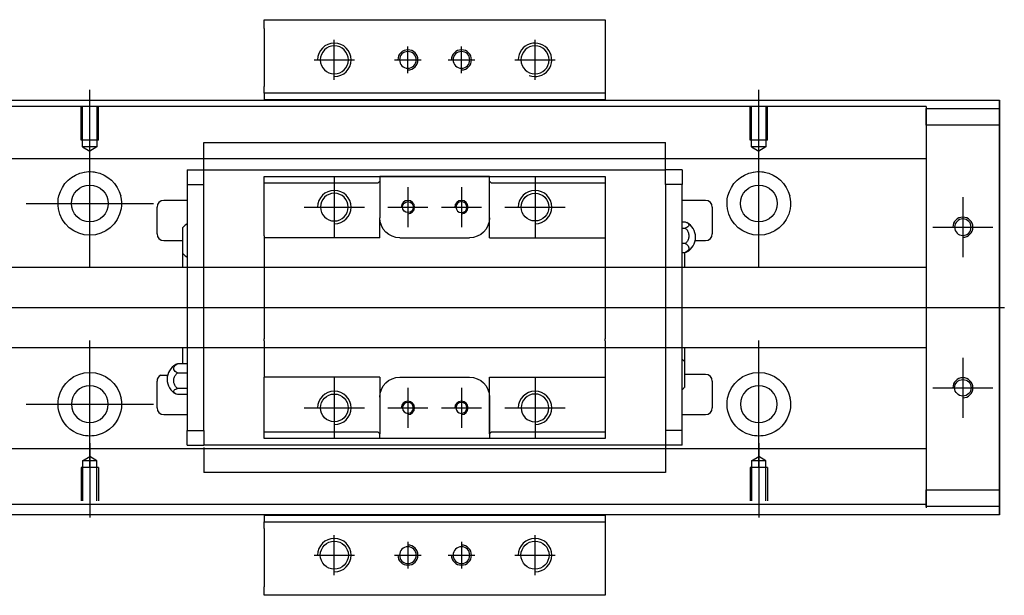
# Model space of a CAD drawing. Header units: millimetres. Extents: x -257 to 3135, y -1556 to 860.
# Tile 314 of 633: x 16 to 163, y -138 to -52. Entities that reach past the tile are written whole.
import ezdxf
from ezdxf.lldxf.tags import DXFTag

# ---------------------------------------------------------------- set-up
doc = ezdxf.new("R2010")
doc.units = ezdxf.units.MM
doc.layers.get('0').update_dxf_attribs({"linetype": 'CONTINUOUS'})
tags = doc.linetypes.add('DASHED', pattern=[25.72, 12.86, -12.86]).pattern_tags.tags
tags[6:7] = [DXFTag(74, 4), DXFTag(75, 0), DXFTag(340, '0'), DXFTag(46, 0.0), DXFTag(50, 0.0), DXFTag(44, 0.0), DXFTag(45, 0.0)]
tags[4:5] = [DXFTag(74, 4), DXFTag(75, 0), DXFTag(340, '0'), DXFTag(46, 0.0), DXFTag(50, 0.0), DXFTag(44, 0.0), DXFTag(45, 0.0)]

msp = doc.modelspace()

# ---------------------------------------------------------------- linework, layer by layer
at = {"linetype": 'Continuous'}
for p, q in [((52.19, -53.28), (52.19, -51.99)), ((52.19, -51.99), (103.19, -51.99)), ((103.19, -51.99), (103.19, -53.28)), ((52.19, -53.28), (52.19, -61.99)), ((103.19, -53.28), (103.19, -61.99)), ((52.19, -62.99), (52.19, -61.99)), ((103.19, -62.99), (52.19, -62.99)), ((52.19, -62.99), (52.19, -63.99)), ((103.19, -61.99), (103.19, -62.99)), ((103.19, -62.99), (103.19, -63.99)), ((-12.86, -63.99), (88.38, -63.99)), ((88.38, -63.99), (162.14, -63.99)), ((162.14, -64.49), (162.14, -63.99)), ((162.14, -63.99), (162.14, -63.99)), ((162.14, -63.99), (162.14, -64.99)), ((162.14, -68.55), (162.14, -64.49)), ((162.14, -64.99), (162.14, -124.99)), ((162.14, -65.24), (162.14, -67.74)), ((162.14, -65.24), (162.14, -65.24)), ((162.14, -65.24), (162.14, -65.24)), ((162.14, -65.24), (162.14, -69.05)), ((162.14, -69.05), (162.14, -65.24)), ((162.14, -65.24), (162.14, -69.05)), ((162.14, -67.74), (162.14, -66.24)), ((162.14, -69.05), (162.14, -66.24)), ((162.14, -67.74), (162.14, -122.24)), ((162.14, -122.24), (162.14, -67.74)), ((162.14, -68.55), (162.14, -68.55)), ((162.14, -78.55), (162.14, -68.55)), ((162.14, -78.55), (162.14, -78.55)), ((162.14, -86.55), (162.14, -78.55)), ((162.14, -86.55), (162.14, -86.55)), ((162.14, -102.55), (162.14, -86.55)), ((162.14, -102.55), (162.14, -102.55)), ((162.14, -110.55), (162.14, -102.55)), ((162.14, -110.55), (162.14, -110.55)), ((162.14, -120.55), (162.14, -110.55)), ((162.14, -120.55), (162.14, -120.55)), ((162.14, -125.49), (162.14, -120.55)), ((162.14, -120.93), (162.14, -124.74)), ((162.14, -123.74), (162.14, -120.93)), ((162.14, -120.93), (162.14, -124.74)), ((162.14, -124.74), (162.14, -120.93)), ((162.14, -123.74), (162.14, -122.24)), ((162.14, -122.24), (162.14, -124.74)), ((162.14, -124.74), (162.14, -124.74)), ((162.14, -124.74), (162.14, -124.74)), ((162.14, -124.99), (162.14, -125.99)), ((72.49, -125.99), (-12.86, -125.99)), ((52.19, -125.99), (52.19, -126.99)), ((162.14, -125.99), (72.49, -125.99)), ((103.19, -125.99), (103.19, -126.99)), ((162.14, -125.99), (162.14, -125.49)), ((162.14, -125.99), (162.14, -125.99)), ((52.19, -127.99), (52.19, -126.99)), ((52.19, -126.99), (103.19, -126.99)), ((52.19, -127.99), (52.19, -136.7)), ((103.19, -126.99), (103.19, -127.99)), ((103.19, -127.99), (103.19, -136.7)), ((52.19, -137.99), (52.19, -136.7)), ((103.19, -136.7), (103.19, -137.99)), ((103.19, -137.99), (52.19, -137.99))]:
    msp.add_line(p, q, dxfattribs=at)
for p, q in [((62.69, -60.99), (62.69, -54.99)), ((92.69, -60.99), (92.69, -54.99)), ((73.69, -59.99), (73.69, -55.99)), ((81.69, -59.99), (81.69, -55.99)), ((59.69, -57.99), (65.69, -57.99)), ((71.69, -57.99), (75.69, -57.99)), ((79.69, -57.99), (83.69, -57.99)), ((89.69, -57.99), (95.69, -57.99)), ((26.14, -73.61), (26.14, -62.49)), ((126.14, -73.61), (126.14, -62.49)), ((26.14, -88.96), (26.14, -69.91)), ((126.14, -88.96), (126.14, -69.91)), ((16.61, -79.44), (35.66, -79.44)), ((156.64, -78.49), (156.64, -87.49)), ((152.14, -82.99), (161.14, -82.99)), ((-62.86, -94.99), (80.43, -94.99)), ((80.43, -94.99), (162.84, -94.99)), ((26.14, -118.96), (26.14, -99.91)), ((126.14, -118.96), (126.14, -99.91)), ((156.64, -102.49), (156.64, -111.49)), ((36.77, -105.08), (37.77, -105.08)), ((152.14, -106.99), (161.14, -106.99)), ((16.61, -109.44), (35.66, -109.44)), ((26.14, -115.27), (26.14, -126.39)), ((126.14, -115.27), (126.14, -126.39)), ((62.69, -134.99), (62.69, -128.99)), ((92.69, -134.99), (92.69, -128.99)), ((73.69, -129.99), (73.69, -133.99)), ((81.69, -129.99), (81.69, -133.99)), ((59.69, -131.99), (65.69, -131.99)), ((71.69, -131.99), (75.69, -131.99)), ((79.69, -131.99), (83.69, -131.99)), ((89.69, -131.99), (95.69, -131.99))]:
    msp.add_line(p, q)
at = {"linetype": 'DASHED'}
for p, q in [((103.19, -63.94), (52.19, -63.94)), ((151.14, -72.77), (151.14, -73.77)), ((151.14, -73.77), (151.14, -75.31)), ((151.14, -75.31), (151.14, -78.87)), ((151.14, -78.87), (151.14, -80.79)), ((151.14, -80.79), (151.14, -84.49)), ((151.14, -105.49), (151.14, -109.09)), ((151.14, -109.09), (151.14, -111.01)), ((151.14, -111.01), (151.14, -114.57)), ((151.14, -114.57), (151.14, -116.11)), ((52.19, -126.04), (103.19, -126.04))]:
    msp.add_line(p, q, dxfattribs=at)
at = {"linetype": 'DASHED', "ltscale": 0.3}
for p, q in [((88.14, -64.94), (1.14, -64.94)), ((151.14, -64.94), (88.14, -64.94)), ((151.14, -64.94), (151.14, -65.24)), ((151.14, -65.24), (151.14, -65.44)), ((151.14, -65.24), (151.14, -67.74)), ((151.14, -67.74), (151.14, -65.24)), ((151.14, -65.24), (162.14, -65.24)), ((151.14, -65.44), (151.14, -66.44)), ((151.14, -66.44), (151.14, -72.77)), ((162.14, -67.74), (151.14, -67.74)), ((151.14, -67.74), (151.14, -122.24)), ((151.14, -72.77), (1.14, -72.77)), ((151.14, -88.99), (4.44, -88.99)), ((4.44, -100.99), (151.14, -100.99)), ((151.14, -116.11), (1.14, -116.11)), ((151.14, -116.11), (151.14, -117.11)), ((25.06, -117.89), (26.14, -117.27)), ((27.21, -117.89), (26.14, -117.27)), ((125.06, -117.89), (126.14, -117.27)), ((127.21, -117.89), (126.14, -117.27)), ((151.14, -117.11), (151.14, -123.44)), ((27.44, -118.89), (24.84, -118.89)), ((24.84, -118.89), (24.84, -123.89)), ((25.06, -117.89), (25.06, -123.89)), ((27.21, -117.89), (25.06, -117.89)), ((27.21, -123.89), (27.21, -117.89)), ((27.44, -118.89), (27.44, -123.89)), ((127.44, -118.89), (124.84, -118.89)), ((124.84, -118.89), (124.84, -123.89)), ((125.06, -117.89), (125.06, -123.89)), ((127.21, -117.89), (125.06, -117.89)), ((127.21, -123.89), (127.21, -117.89)), ((127.44, -118.89), (127.44, -123.89)), ((151.14, -122.24), (162.14, -122.24)), ((151.14, -122.24), (151.14, -124.74)), ((151.14, -124.74), (151.14, -122.24)), ((151.14, -123.44), (151.14, -124.44)), ((151.14, -124.44), (1.14, -124.44)), ((151.14, -124.44), (151.14, -124.74)), ((151.14, -124.74), (151.14, -124.94)), ((162.14, -124.74), (151.14, -124.74))]:
    msp.add_line(p, q, dxfattribs=at)
at = {"linetype": 'DASHED', "ltscale": 0.1}
for p, q in [((24.84, -69.99), (24.84, -64.99)), ((25.06, -70.99), (25.06, -64.99)), ((27.21, -64.99), (27.21, -70.99)), ((27.44, -69.99), (27.44, -64.99)), ((124.84, -69.99), (124.84, -64.99)), ((125.06, -70.99), (125.06, -64.99)), ((127.21, -64.99), (127.21, -70.99)), ((127.44, -69.99), (127.44, -64.99)), ((27.44, -69.99), (24.84, -69.99)), ((127.44, -69.99), (124.84, -69.99)), ((27.21, -70.99), (25.06, -70.99)), ((25.06, -70.99), (26.14, -71.61)), ((27.21, -70.99), (26.14, -71.61)), ((127.21, -70.99), (125.06, -70.99)), ((125.06, -70.99), (126.14, -71.61)), ((127.21, -70.99), (126.14, -71.61))]:
    msp.add_line(p, q, dxfattribs=at)
at = {"linetype": 'DASHED', "ltscale": 0.5}
for p, q in [((43.19, -70.38), (43.19, -70.33)), ((43.19, -70.51), (43.19, -70.38)), ((112.19, -70.38), (43.19, -70.38)), ((43.19, -74.09), (43.19, -70.51)), ((112.19, -70.38), (112.19, -70.33)), ((112.19, -70.51), (112.19, -70.38)), ((112.19, -74.09), (112.19, -70.51)), ((40.69, -74.42), (40.69, -76.62)), ((40.69, -74.42), (43.19, -74.42)), ((43.19, -74.42), (43.19, -74.09)), ((43.19, -75.42), (43.19, -74.42)), ((43.19, -74.42), (112.19, -74.42)), ((43.19, -74.52), (43.19, -74.52)), ((112.19, -74.42), (112.19, -74.09)), ((114.69, -74.42), (112.19, -74.42)), ((112.19, -75.42), (112.19, -74.42)), ((112.19, -74.52), (112.19, -74.52)), ((114.69, -74.42), (114.69, -76.62)), ((43.19, -76.62), (43.19, -75.42)), ((52.19, -76.42), (52.19, -75.42)), ((52.19, -84.29), (52.19, -76.42)), ((69.19, -76.42), (52.19, -76.42)), ((62.69, -75.49), (62.69, -84.49)), ((69.19, -76.42), (69.49, -76.12)), ((69.49, -75.42), (69.49, -76.12)), ((85.89, -75.42), (69.49, -75.42)), ((69.49, -76.12), (69.49, -81.59)), ((69.58, -75.42), (85.8, -75.42)), ((85.89, -76.12), (85.89, -75.42)), ((85.89, -76.12), (86.19, -76.42)), ((85.89, -84.59), (85.89, -76.12)), ((85.89, -81.59), (85.89, -76.12)), ((103.19, -76.42), (86.19, -76.42)), ((92.69, -75.49), (92.69, -84.49)), ((103.19, -75.42), (103.19, -76.42)), ((103.19, -76.42), (103.19, -84.29)), ((112.19, -76.62), (112.19, -75.42)), ((40.69, -76.62), (43.19, -76.62)), ((40.69, -76.62), (40.69, -113.36)), ((43.19, -77.1), (43.19, -76.62)), ((43.19, -77.09), (43.19, -76.66)), ((43.19, -112.88), (43.19, -77.09)), ((73.69, -76.99), (73.69, -82.99)), ((81.69, -76.99), (81.69, -82.99)), ((114.69, -76.62), (112.19, -76.62)), ((112.19, -76.62), (112.19, -77.1)), ((112.19, -76.66), (112.19, -77.09)), ((112.19, -77.09), (112.19, -112.88)), ((114.69, -113.36), (114.69, -76.62)), ((40.69, -78.99), (37.19, -78.99)), ((118.19, -78.99), (114.69, -78.99)), ((36.19, -83.99), (36.19, -79.99)), ((58.19, -79.99), (67.19, -79.99)), ((70.69, -79.99), (76.69, -79.99)), ((78.69, -79.99), (84.69, -79.99)), ((88.19, -79.99), (97.19, -79.99)), ((119.19, -79.99), (119.19, -83.99)), ((69.49, -84.59), (69.49, -81.59)), ((114.69, -82.19), (115.15, -82.19)), ((40.04, -86.91), (40.04, -83.06)), ((114.69, -83.13), (115.15, -83.13)), ((37.19, -84.99), (40.04, -84.99)), ((52.19, -84.29), (52.19, -89.99)), ((72.49, -84.59), (82.89, -84.59)), ((85.89, -84.59), (103.19, -84.59)), ((103.19, -84.29), (103.19, -89.99)), ((116.64, -84.99), (118.19, -84.99)), ((115.15, -85.43), (114.69, -85.43)), ((114.69, -86.79), (115.15, -86.79)), ((115.04, -86.79), (115.04, -88.99)), ((40.04, -88.99), (40.04, -86.91)), ((52.19, -89.99), (52.19, -90.29)), ((52.19, -90.29), (52.19, -99.69)), ((103.19, -89.99), (103.19, -90.29)), ((103.19, -90.29), (103.19, -99.69)), ((52.19, -99.99), (52.19, -99.69)), ((52.19, -99.99), (52.19, -105.39)), ((103.19, -99.99), (103.19, -99.69)), ((103.19, -99.99), (103.19, -105.39)), ((40.04, -103.41), (40.04, -100.99)), ((115.04, -100.99), (115.04, -103.07)), ((40.69, -103.42), (39.23, -103.42)), ((115.04, -103.07), (115.04, -106.92)), ((39.23, -104.77), (40.69, -104.77)), ((52.19, -105.69), (52.19, -105.39)), ((69.49, -105.39), (52.19, -105.39)), ((52.19, -113.56), (52.19, -105.69)), ((62.69, -105.49), (62.69, -114.49)), ((69.49, -105.39), (69.49, -108.39)), ((72.49, -105.39), (82.89, -105.39)), ((85.89, -113.86), (85.89, -105.39)), ((92.69, -105.49), (92.69, -114.49)), ((103.19, -105.39), (103.19, -113.56)), ((118.19, -104.99), (115.04, -104.99)), ((36.19, -109.99), (36.19, -105.99)), ((40.69, -107.07), (39.23, -107.07)), ((73.69, -106.99), (73.69, -112.99)), ((81.69, -106.99), (81.69, -112.99)), ((119.19, -105.99), (119.19, -109.99)), ((40.69, -108.01), (39.23, -108.01)), ((69.49, -108.39), (69.49, -113.86)), ((85.89, -108.39), (85.89, -113.86)), ((58.19, -109.99), (67.19, -109.99)), ((70.69, -109.99), (76.69, -109.99)), ((78.69, -109.99), (84.69, -109.99)), ((88.19, -109.99), (97.19, -109.99)), ((37.19, -110.99), (40.69, -110.99)), ((114.69, -110.99), (118.19, -110.99)), ((43.19, -113.32), (43.19, -112.88)), ((43.19, -113.36), (43.19, -112.88)), ((112.19, -112.88), (112.19, -113.36)), ((112.19, -112.88), (112.19, -113.32)), ((40.69, -113.36), (43.19, -113.36)), ((40.69, -115.56), (40.69, -113.36)), ((43.19, -113.36), (43.19, -114.56)), ((43.19, -114.56), (43.19, -115.56)), ((52.19, -113.56), (69.19, -113.56)), ((52.19, -114.56), (52.19, -113.56)), ((69.49, -113.86), (69.19, -113.56)), ((69.49, -114.56), (69.49, -113.86)), ((85.89, -114.56), (69.49, -114.56)), ((85.8, -114.56), (69.58, -114.56)), ((86.19, -113.56), (85.89, -113.86)), ((85.89, -113.86), (85.89, -114.56)), ((86.19, -113.56), (103.19, -113.56)), ((103.19, -113.56), (103.19, -114.56)), ((112.19, -113.36), (112.19, -114.56)), ((114.69, -113.36), (112.19, -113.36)), ((112.19, -114.56), (112.19, -115.56)), ((114.69, -115.56), (114.69, -113.36)), ((43.19, -116.11), (40.15, -116.11)), ((43.19, -116.11), (40.15, -116.11)), ((40.69, -115.56), (43.19, -115.56)), ((112.19, -115.56), (43.19, -115.56)), ((43.19, -115.89), (43.19, -119.47)), ((112.19, -115.46), (112.19, -115.46)), ((112.19, -115.56), (112.19, -115.89)), ((114.69, -115.56), (112.19, -115.56)), ((112.19, -115.89), (112.19, -119.47)), ((43.19, -119.47), (43.19, -119.6)), ((43.19, -119.6), (43.19, -119.65)), ((43.19, -119.6), (112.19, -119.6)), ((112.19, -119.47), (112.19, -119.6)), ((112.19, -119.6), (112.19, -119.65))]:
    msp.add_line(p, q, dxfattribs=at)
at = {"linetype": 'Continuous', "extrusion": (0, 0, -1)}
for centre, radius in [((-62.69, -57.99), 2.1), ((-92.69, -57.99), 2.1), ((-156.64, -82.99), 1.23), ((-26.14, -109.44), 2.75), ((-126.14, -109.44), 2.75)]:
    msp.add_circle(centre, radius, dxfattribs=at)
at = {"linetype": 'DASHED', "ltscale": 0.15, "extrusion": (0, 0, -1)}
for centre in [(-73.69, -57.99), (-81.69, -57.99), (-73.69, -131.99), (-81.69, -131.99)]:
    msp.add_circle(centre, 1.25, dxfattribs=at)
at = {"linetype": 'Continuous'}
for centre, radius in [((26.14, -79.44), 2.75), ((126.14, -79.44), 2.75), ((156.64, -106.99), 1.23), ((62.69, -131.99), 2.1), ((92.69, -131.99), 2.1)]:
    msp.add_circle(centre, radius, dxfattribs=at)
at = {"linetype": 'DASHED', "ltscale": 0.5, "extrusion": (0, 0, -1)}
for centre, radius in [((-62.69, -79.99), 2.07), ((-81.69, -79.99), 0.825), ((-92.69, -109.99), 2.07), ((-73.69, -109.99), 0.825), ((-81.69, -109.99), 0.825)]:
    msp.add_circle(centre, radius, dxfattribs=at)
at = {"linetype": 'DASHED', "ltscale": 0.5}
for centre, radius in [((92.69, -79.99), 2.07), ((73.69, -79.99), 0.825), ((62.69, -109.99), 2.07)]:
    msp.add_circle(centre, radius, dxfattribs=at)
for centre, radius, start in [((62.69, -57.99), 2.5, 270), ((92.69, -57.99), 2.5, 249.2801), ((156.64, -82.99), 1.5, 270), ((156.64, -106.99), 1.5, 270), ((62.69, -131.99), 2.5, 270), ((92.69, -131.99), 2.5, 270)]:
    msp.add_arc(centre, radius, start, 180)
at = {"linetype": 'DASHED', "ltscale": 0.15}
for centre, start, end in [((73.69, -57.99), 270, 180), ((81.69, -57.99), 270, 180), ((73.69, -131.99), 180, 90), ((81.69, -131.99), 180, 90)]:
    msp.add_arc(centre, 1.5, start, end, dxfattribs=at)
at = {"linetype": 'Continuous', "extrusion": (0, 0, -1)}
for centre, start, end in [((-26.14, -79.44), 13.6191, 80.1049), ((-26.14, -79.44), 99.8951, 166.3809), ((-126.14, -79.44), 13.6191, 80.1049), ((-126.14, -79.44), 99.8951, 166.3809), ((-26.14, -79.44), 189.6765, 350.3235), ((-126.14, -79.44), 189.6765, 350.3235), ((-26.14, -109.44), 10.8558, 169.1442), ((-126.14, -109.44), 10.8558, 169.1442), ((-26.14, -109.44), 285.2319, 347.572), ((-26.14, -109.44), 192.428, 254.7681), ((-126.14, -109.44), 285.2319, 347.572), ((-126.14, -109.44), 192.428, 254.7681)]:
    msp.add_arc(centre, 4.75, start, end, dxfattribs=at)
at = {"linetype": 'DASHED', "ltscale": 0.5}
for centre, radius, start, end in [((62.69, -79.99), 2.5, 270, 180), ((92.69, -79.99), 2.5, 270, 180), ((37.19, -79.99), 1, 90, 180), ((73.69, -79.99), 1, 270, 180), ((81.69, -79.99), 1, 270, 180), ((118.19, -79.99), 1, 0, 90), ((114.19, -84.49), 2.5, 0, 61.7734), ((42.18, -84.94), 2.85, 121.5132, 138.6569), ((37.19, -83.99), 1, 180, 270), ((114.19, -84.49), 2.5, 298.2701, 0), ((118.19, -83.99), 1, 270, 0), ((42.18, -85.02), 2.85, 221.3431, 238.4868), ((112.9, -104.95), 2.85, 41.3431, 51.1006), ((40.19, -105.71), 2.5, 118.2701, 180), ((37.19, -105.99), 1, 114.7486, 180), ((40.19, -105.71), 2.5, 180, 241.7734), ((118.19, -105.99), 1, 0, 90), ((112.9, -105.04), 2.85, 308.8994, 318.6569), ((62.69, -109.99), 2.5, 270, 180), ((92.69, -109.99), 2.5, 270, 180), ((37.19, -109.99), 1, 180, 270), ((73.69, -109.99), 1, 270, 180), ((81.69, -109.99), 1, 270, 180), ((118.19, -109.99), 1, 270, 0)]:
    msp.add_arc(centre, radius, start, end, dxfattribs=at)
at = {"linetype": 'DASHED', "ltscale": 0.5, "extrusion": (0, 0, -1)}
for centre, start, end in [((-72.49, -81.59), 270, 359.96), ((-82.89, -81.59), 180, 270), ((-72.49, -108.39), 360, 90), ((-82.89, -108.39), 90, 180)]:
    msp.add_arc(centre, 3, start, end, dxfattribs=at)
at = {"linetype": 'Continuous'}
for points, knots in [([(162.14, -69.05), (162.14, -69.23), (162.14, -69.41), (162.14, -69.77), (162.14, -69.94), (162.14, -70.28), (162.14, -70.45), (162.14, -70.77), (162.14, -70.92), (162.14, -71.2), (162.14, -71.33), (162.14, -71.58), (162.14, -71.69), (162.14, -71.88), (162.14, -71.97), (162.14, -72.11), (162.14, -72.17), (162.14, -72.25), (162.14, -72.28), (162.14, -72.31), (162.14, -72.31), (162.14, -72.27), (162.14, -72.24), (162.14, -72.15), (162.14, -72.09), (162.14, -71.94), (162.14, -71.85), (162.14, -71.65), (162.14, -71.54), (162.14, -71.29), (162.14, -71.16), (162.14, -70.87), (162.14, -70.72), (162.14, -70.4), (162.14, -70.23), (162.14, -70.06), (162.14, -69.74), (162.14, -69.39), (162.14, -69.05)], [0, 0, 0, 0, 0.052893, 0.052893, 0.105785, 0.105785, 0.158678, 0.158678, 0.211571, 0.211571, 0.264464, 0.264464, 0.317356, 0.317356, 0.370249, 0.370249, 0.423142, 0.423142, 0.476034, 0.476034, 0.528927, 0.528927, 0.58182, 0.58182, 0.634712, 0.634712, 0.687605, 0.687605, 0.740498, 0.740498, 0.793391, 0.793391, 0.846283, 0.846283, 0.899176, 0.899176, 0.899176, 1, 1, 1, 1]), ([(162.14, -69.05), (162.14, -69.23), (162.14, -69.41), (162.14, -69.77), (162.14, -69.94), (162.14, -70.28), (162.14, -70.45), (162.14, -70.77), (162.14, -70.92), (162.14, -71.2), (162.14, -71.33), (162.14, -71.58), (162.14, -71.69), (162.14, -71.88), (162.14, -71.97), (162.14, -72.11), (162.14, -72.17), (162.14, -72.25), (162.14, -72.28), (162.14, -72.31), (162.14, -72.31), (162.14, -72.27), (162.14, -72.24), (162.14, -72.15), (162.14, -72.09), (162.14, -71.94), (162.14, -71.85), (162.14, -71.65), (162.14, -71.54), (162.14, -71.29), (162.14, -71.16), (162.14, -70.87), (162.14, -70.72), (162.14, -70.4), (162.14, -70.23), (162.14, -70.06), (162.14, -69.74), (162.14, -69.39), (162.14, -69.05)], [0, 0, 0, 0, 0.052893, 0.052893, 0.105785, 0.105785, 0.158678, 0.158678, 0.211571, 0.211571, 0.264464, 0.264464, 0.317356, 0.317356, 0.370249, 0.370249, 0.423142, 0.423142, 0.476034, 0.476034, 0.528927, 0.528927, 0.58182, 0.58182, 0.634712, 0.634712, 0.687605, 0.687605, 0.740498, 0.740498, 0.793391, 0.793391, 0.846283, 0.846283, 0.899176, 0.899176, 0.899176, 1, 1, 1, 1]), ([(25.32, -74.76), (25.73, -74.69), (26.16, -74.67), (26.71, -74.72), (26.83, -74.74), (26.95, -74.76)], [0, 0, 0, 0, 0.772987, 0.772987, 1, 1, 1, 1]), ([(125.32, -74.76), (125.73, -74.69), (126.16, -74.67), (126.71, -74.72), (126.83, -74.74), (126.95, -74.76)], [0, 0, 0, 0, 0.772987, 0.772987, 1, 1, 1, 1]), ([(27.39, -114.02), (26.98, -114.13), (26.56, -114.19), (25.72, -114.19), (25.29, -114.13), (24.89, -114.02)], [0, 0, 0, 0, 0.500461, 0.500461, 1, 1, 1, 1]), ([(127.39, -114.02), (126.98, -114.13), (126.56, -114.19), (125.72, -114.19), (125.29, -114.13), (124.89, -114.02)], [0, 0, 0, 0, 0.500461, 0.500461, 1, 1, 1, 1]), ([(162.14, -120.93), (162.14, -120.75), (162.14, -120.57), (162.14, -120.21), (162.14, -120.03), (162.14, -119.69), (162.14, -119.53), (162.14, -119.21), (162.14, -119.06), (162.14, -118.78), (162.14, -118.65), (162.14, -118.4), (162.14, -118.29), (162.14, -118.1), (162.14, -118.01), (162.14, -117.87), (162.14, -117.81), (162.14, -117.73), (162.14, -117.7), (162.14, -117.67), (162.14, -117.67), (162.14, -117.71), (162.14, -117.74), (162.14, -117.83), (162.14, -117.89), (162.14, -118.04), (162.14, -118.13), (162.14, -118.33), (162.14, -118.44), (162.14, -118.69), (162.14, -118.82), (162.14, -119.11), (162.14, -119.26), (162.14, -119.58), (162.14, -119.75), (162.14, -120.08), (162.14, -120.24), (162.14, -120.58), (162.14, -120.75), (162.14, -120.93)], [0, 0, 0, 0, 0.052926, 0.052926, 0.105852, 0.105852, 0.158778, 0.158778, 0.211704, 0.211704, 0.26463, 0.26463, 0.317556, 0.317556, 0.370482, 0.370482, 0.423408, 0.423408, 0.476333, 0.476333, 0.529259, 0.529259, 0.582185, 0.582185, 0.635111, 0.635111, 0.688037, 0.688037, 0.740963, 0.740963, 0.793889, 0.793889, 0.846815, 0.846815, 0.899741, 0.899741, 0.949242, 0.949242, 1, 1, 1, 1]), ([(162.14, -120.93), (162.14, -120.75), (162.14, -120.57), (162.14, -120.21), (162.14, -120.03), (162.14, -119.69), (162.14, -119.53), (162.14, -119.21), (162.14, -119.06), (162.14, -118.78), (162.14, -118.65), (162.14, -118.4), (162.14, -118.29), (162.14, -118.1), (162.14, -118.01), (162.14, -117.87), (162.14, -117.81), (162.14, -117.73), (162.14, -117.7), (162.14, -117.68)], [0, 0, 0, 0, 0.111112, 0.111112, 0.222224, 0.222224, 0.333337, 0.333337, 0.444449, 0.444449, 0.555561, 0.555561, 0.666673, 0.666673, 0.777785, 0.777785, 0.888898, 0.888898, 1, 1, 1, 1]), ([(162.14, -117.68), (162.14, -117.68), (162.14, -117.68), (162.14, -117.71), (162.14, -117.74), (162.14, -117.83), (162.14, -117.89), (162.14, -118.04), (162.14, -118.13), (162.14, -118.33), (162.14, -118.44), (162.14, -118.69), (162.14, -118.82), (162.14, -119.11), (162.14, -119.26), (162.14, -119.58), (162.14, -119.75), (162.14, -120.08), (162.14, -120.24), (162.14, -120.58), (162.14, -120.75), (162.14, -120.93)], [0, 0, 0, 0, 0.058411, 0.058411, 0.164275, 0.164275, 0.270139, 0.270139, 0.376003, 0.376003, 0.481867, 0.481867, 0.587731, 0.587731, 0.693595, 0.693595, 0.799459, 0.799459, 0.898473, 0.898473, 1, 1, 1, 1])]:
    msp.add_open_spline(points, degree=3, knots=knots, dxfattribs=at)
at = {"linetype": 'DASHED', "ltscale": 0.5}
for points, degree in [([(52.19, -75.42), (69.49, -75.42)], 1), ([(85.89, -75.42), (103.19, -75.42)], 1), ([(69.49, -84.59), (52.19, -84.59)], 1), ([(115.15, -86.79), (115.23, -86.76), (115.31, -86.72), (115.38, -86.69)], 3), ([(39.23, -103.42), (39.14, -103.45), (39.07, -103.48), (39, -103.52)], 3), ([(85.89, -105.39), (103.19, -105.39)], 1), ([(69.49, -114.56), (52.19, -114.56)], 1), ([(103.19, -114.56), (85.89, -114.56)], 1)]:
    msp.add_open_spline(points, degree=degree, dxfattribs=at)
at = {"linetype": 'Continuous'}
for points in [[(21.45, -80.24), (21.34, -79.58), (21.38, -78.91), (21.52, -78.32)], [(30.75, -78.32), (30.9, -78.92), (30.93, -79.58), (30.82, -80.24)], [(121.45, -80.24), (121.34, -79.58), (121.38, -78.91), (121.52, -78.32)], [(130.75, -78.32), (130.9, -78.92), (130.93, -79.58), (130.82, -80.24)], [(21.5, -110.46), (21.37, -109.86), (21.35, -109.19), (21.47, -108.54)], [(30.8, -108.54), (30.93, -109.2), (30.91, -109.86), (30.78, -110.46)], [(121.5, -110.46), (121.37, -109.86), (121.35, -109.19), (121.47, -108.54)], [(130.8, -108.54), (130.93, -109.2), (130.91, -109.86), (130.78, -110.46)]]:
    msp.add_open_spline(points, degree=3, dxfattribs=at)
at = {"linetype": 'DASHED', "ltscale": 0.5}
msp.add_rational_spline([(69.49, -81.59), (69.49, -81.59), (69.49, -81.59)], [0.500000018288, 0.499999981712, 0.500000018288], degree=2, dxfattribs=at)
for points in [[(115.15, -82.19), (115.28, -82.24), (115.39, -82.29), (115.56, -82.41), (115.62, -82.47), (115.69, -82.61), (115.7, -82.68), (115.65, -82.81), (115.6, -82.88), (115.45, -83), (115.35, -83.06), (115.2, -83.12), (115.17, -83.13), (115.15, -83.13)], [(115.15, -83.13), (115.28, -83.24), (115.39, -83.37), (115.56, -83.66), (115.62, -83.82), (115.69, -84.15), (115.7, -84.32), (115.65, -84.65), (115.6, -84.81), (115.45, -85.11), (115.35, -85.25), (115.2, -85.39), (115.17, -85.41), (115.15, -85.43)], [(115.15, -85.43), (115.28, -85.49), (115.39, -85.57), (115.56, -85.74), (115.62, -85.83), (115.69, -86.03), (115.7, -86.13), (115.65, -86.32), (115.6, -86.42), (115.45, -86.6), (115.35, -86.68), (115.2, -86.76), (115.17, -86.77), (115.15, -86.79)], [(39.23, -104.77), (39.1, -104.71), (38.99, -104.63), (38.82, -104.46), (38.75, -104.37), (38.69, -104.18), (38.68, -104.07), (38.72, -103.88), (38.78, -103.78), (38.93, -103.61), (39.03, -103.53), (39.18, -103.44), (39.2, -103.43), (39.23, -103.42)], [(39.23, -107.07), (39.1, -106.96), (38.99, -106.83), (38.82, -106.55), (38.75, -106.39), (38.69, -106.06), (38.68, -105.89), (38.72, -105.56), (38.78, -105.39), (38.93, -105.09), (39.03, -104.96), (39.18, -104.82), (39.2, -104.79), (39.23, -104.77)], [(39.23, -108.01), (39.1, -107.97), (38.99, -107.91), (38.82, -107.8), (38.75, -107.73), (38.69, -107.6), (38.68, -107.53), (38.72, -107.39), (38.78, -107.32), (38.93, -107.2), (39.03, -107.14), (39.18, -107.09), (39.2, -107.08), (39.23, -107.07)]]:
    msp.add_open_spline(points, degree=3, knots=[0, 0, 0, 0, 0.192078, 0.192078, 0.384156, 0.384156, 0.576234, 0.576234, 0.768312, 0.768312, 0.960389, 0.960389, 1, 1, 1, 1], dxfattribs=at)

doc.saveas('drawing.dxf')
